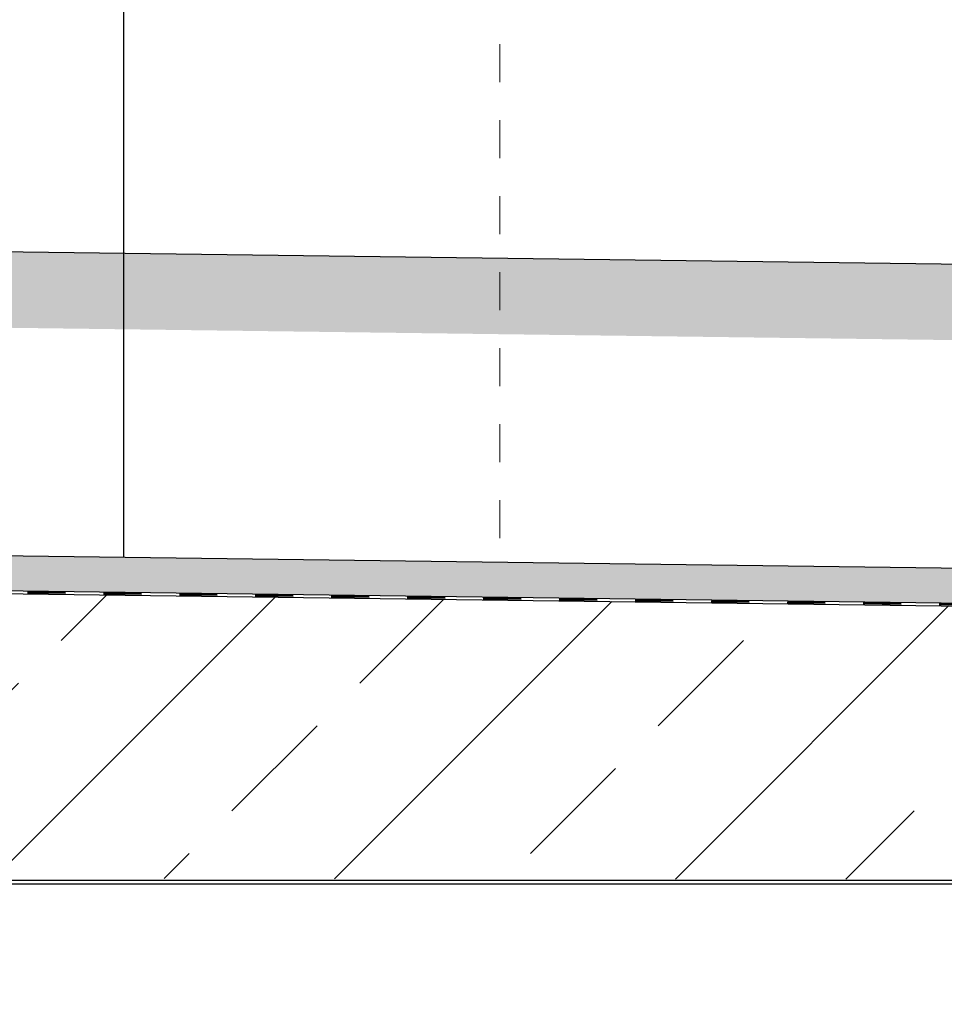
# Model space of a CAD drawing. Header units: millimetres. Extents: x -57642 to 5082813, y -177084 to 58112.
# Tile 590 of 656: x 49279 to 50496, y -38676 to -37381. Entities that reach past the tile are written whole.
import ezdxf

# ---------------------------------------------------------------- set-up
doc = ezdxf.new("R2010")
doc.units = ezdxf.units.MM
doc.linetypes.add('JIS_02_1.0', pattern=[2, 1, -1])

msp = doc.modelspace()

# ---------------------------------------------------------------- hatches: boundary and pattern name
h = msp.add_hatch()
h.set_pattern_fill('EARTH', color=256, scale=12.5, angle=45.64495339, style=0)
h.set_pattern_definition([(45.64495, (29408.94, -38134.88), (-1.26356, 112.2461), [79.375, -79.375]), (45.64495, (29387.66, -38114.07), (-1.26356, 112.2461), [79.375, -79.375]), (45.64495, (29366.38, -38093.26), (-1.26356, 112.2461), [79.375, -79.375]), (135.64495, (29366.22, -38079.23), (-112.2461, -1.26356), [79.375, -79.375]), (135.64495, (29387.03, -38057.945), (-112.2461, -1.26356), [79.375, -79.375]), (135.64495, (29407.84, -38036.66), (-112.2461, -1.26356), [79.375, -79.375])])
h.paths.add_polyline_path([(42892.08548, -37603.05599), (42892.08548, -37703.06448), (52682.21912, -37830.64127), (53950.97617, -38676.4793), (54006.44619, -38593.27427), (52713.08732, -37731.03503)])
at = {"lineweight": 13}
h = msp.add_hatch(dxfattribs=at)
h.set_pattern_fill('ANSI33', color=256, scale=50, style=0)
h.set_pattern_definition([(45, (-1.36, -74287.17), (-224.5064, 224.5064), []), (45, (223.15, -74287.17), (-224.5064, 224.5064), [158.75, -79.375])])
h.paths.add_polyline_path([(51218.6088, -38161.56024), (42888.08548, -38053.00387), (42888.08548, -37953.00387), (42688.08548, -37953.00387), (42688.08548, -38053.00387), (41394.08548, -38053.00387), (41394.08548, -38278.00387), (41494.08548, -38278.00387), (41494.08548, -38288.00387), (41394.08548, -38288.00387), (41394.08548, -38503.00387), (41494.08548, -38503.00387), (51218.6088, -38512.84252)])
h.paths.add_polyline_path([(42793.08548, -37978.17681, -1), (42783.08548, -37978.17681, -1)], flags=16)
h.paths.add_polyline_path([(42793.08548, -38028.17681, -1), (42783.08548, -38028.17681, -1)], flags=16)
at = {"lineweight": 9}
h = msp.add_hatch(dxfattribs=at)
h.set_pattern_fill('BETON_UNBEWEHRT', color=256, scale=100, pattern_type=2)
h.set_pattern_definition([(45, (16.32, -74287.174), (-17.67767, 17.67767), [12.5, -6.25])])
h.paths.add_polyline_path([(42892.08548, -38003.05175), (42892.08548, -38049.08189), (51218.6088, -38157.58613), (51218.6088, -38111.556)])

# ---------------------------------------------------------------- linework, layer by layer
for p, q in [((49415.90395, -36913.00387), (49415.90395, -38088.06466)), ((42888.08548, -37603.00387), (52713.08732, -37731.03503)), ((42888.73698, -38003.00811), (51713.08732, -38117.99962)), ((42888.08548, -38053.00387), (51713.08732, -38168.00387)), ((42892.08548, -38049.08189), (51717.08746, -38164.08189)), ((30198.08548, -38513.00387), (51378.08548, -38513.00387)), ((30198.08548, -38518.00387), (51378.08548, -38518.00387))]:
    msp.add_line(p, q)
at = {"linetype": 'JIS_02_1.0', "lineweight": 18, "ltscale": 50}
msp.add_line((49911.35222, -36913.00387), (49911.35222, -38094.52093), dxfattribs=at)
at = {"linetype": 'JIS_02_1.0', "lineweight": 50, "ltscale": 50}
msp.add_line((42890.08548, -38051.02976), (51715.08746, -38166.02976), dxfattribs=at)

doc.saveas('drawing.dxf')
